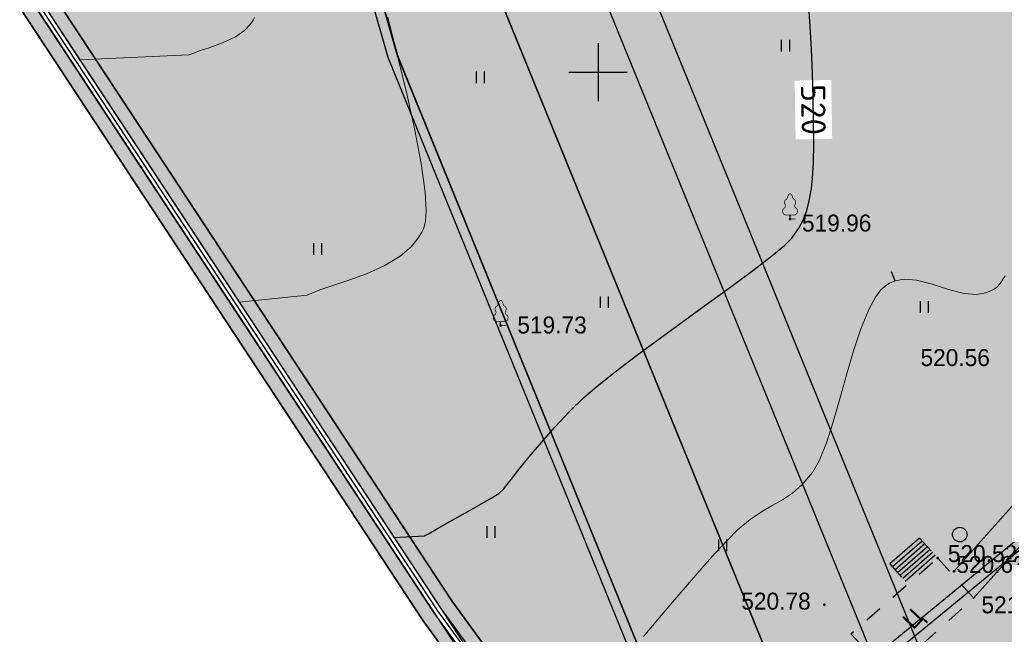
# Model space of a CAD drawing. Header units: millimetres. Extents: x 767170 to 66149698, y -983507 to 2493658.
# Tile 384 of 656: x 4587266 to 4638026, y -688717 to -657032. Entities that reach past the tile are written whole.
import ezdxf

# ---------------------------------------------------------------- set-up
doc = ezdxf.new("R2010")
doc.units = ezdxf.units.MM
doc.linetypes.add('Д_ТРОТ_ТРУБА', pattern=[3, 1.5, -1.5])
doc.linetypes.add('ДОРОГИ_СТРОЯЩ', pattern=[9, 8, -1])
for name, color, linetype in [('(001) Сетка', 92, 'Continuous'), ('(004) Точки рельефа', 7, 'Continuous'), ('(004a) Точки рельефа (отк.)', 7, 'Continuous'), ('(022) Возд. Линии', 7, 'Continuous'), ('(025) Дорога', 7, 'Continuous'), ('(031) Горизонтали', 42, 'Continuous'), ('(035) Откосы', 7, 'Continuous'), ('(036) Растительность', 7, 'Continuous'), ('(038) Деревья', 7, 'Continuous'), ('(040) Ограда', 7, 'Continuous'), ('bardyur', 7, 'Continuous'), ('C-TOPO-MAJR', 9, 'Continuous'), ('GLUXOY OG', 7, 'Continuous'), ('latok', 6, 'Continuous')]:
    doc.layers.add(name, color=color, linetype=linetype)
doc.layers.add('(032) Горизонтали утолщенные', color=32, linetype='Continuous', lineweight=30)
doc.layers.add('(042) Бергштрих', color=32, linetype='Continuous', lineweight=30)
doc.styles.add('BM-431', font='txt')
doc.styles.add('D-431', font='txt')
doc.styles.get("Standard").update_dxf_attribs({"font": 'isocpeui.ttf'})
doc.styles.add('СПДС', font='isocpeur.ttf')
doc.linetypes.add('BORD2', pattern='A,0.5,[130,ltypeshp.shx,S=0.25,R=135,X=0,Y=0],0.1,[130,ltypeshp.shx,S=0.25,R=135,X=0,Y=0],0.5', length=1.1)
doc.linetypes.add('ОГРАДА_БЕТ', pattern='A,4,["|",Standard,S=0.8,R=0,X=0,Y=-0.8],4', length=8)
doc.linetypes.add('ОГРАДА_ГЛИН', pattern='A,4,["|",Standard,S=0.8,R=0,X=0,Y=-0.8],0.5,["|",Standard,S=0.8,R=0,X=0,Y=-0.8],3.5', length=8)
doc.linetypes.add('ОТКОСЫ_НЕУКР1', pattern='A,0.5,["|",Standard,S=-1.199999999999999,R=0,X=0,Y=1.199999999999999],1,["|",Standard,S=-0.5,R=0,X=0,Y=0.5],0.5', length=2)

# ---------------------------------------------------------------- blocks, each defined once
blk = doc.blocks.new('d')
at = {"layer": '(038) Деревья'}
blk.add_ellipse((0, 0), major_axis=(0.2651650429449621, 0.2651650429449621), ratio=0.9999999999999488, start_param=5.497787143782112, end_param=11.7809724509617, dxfattribs=at)
blk = doc.blocks.new('I04010')
for p, q in [((-0.4122729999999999, 0.0071460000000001), (-0.4122729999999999, 1.207145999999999)), ((0.3877269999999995, 1.207145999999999), (0.3877269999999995, 0.0071460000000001))]:
    blk.add_line(p, q)
blk = doc.blocks.new('Setka')
at = {"layer": '(001) Сетка'}
for p, q in [((0, 1.5), (0, -1.5)), ((-1.5, 0), (1.5, 0))]:
    blk.add_line(p, q, dxfattribs=at)
blk = doc.blocks.new('karagach-flat-64')
at = {"layer": '(038) Деревья', "const_width": 0.03750000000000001}
for points in [[(-0.207997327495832, 1.009319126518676, 0.4308529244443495), (-0.2554195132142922, 0.7527973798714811, 0.5482763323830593)], [(-0.207997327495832, 1.009319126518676, 0.1815668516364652), (-0.1171049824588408, 1.159285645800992, 0.3030035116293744)], [(0, 1.3125, 0.2460341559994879), (-0.1171049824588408, 1.159285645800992, 0.4890786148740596)], [(0, 1.3125, -0.2460341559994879), (0.1171049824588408, 1.159285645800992, -0.4890786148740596)], [(0.207997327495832, 1.009319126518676, -0.1815668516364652), (0.1171049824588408, 1.159285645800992, -0.3030035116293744)], [(0.207997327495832, 1.009319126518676, -0.4308529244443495), (0.2554195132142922, 0.7527973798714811, -0.5482763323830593)], [(-0.314697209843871, 0.5594194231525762, 0.6269492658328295), (-0.218374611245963, 0.2061839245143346, 0.7024651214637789)], [(-0.314697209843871, 0.5594194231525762, 0.3836029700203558), (-0.2554195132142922, 0.7527973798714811, 0.3529123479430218)], [(0.314697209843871, 0.5594194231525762, -0.6269492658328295), (0.218374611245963, 0.2061839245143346, -0.7024651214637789)], [(0.314697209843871, 0.5594194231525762, -0.3836029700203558), (0.2554195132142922, 0.7527973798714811, -0.3529123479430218)]]:
    blk.add_lwpolyline(points, format="xyb", dxfattribs=at)
for points in [[(0, 0.2061839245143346), (-0.218374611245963, 0.2061839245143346)], [(0, 0), (0, 0.2061839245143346)], [(0, 0.2061839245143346), (0.218374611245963, 0.2061839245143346)], [(0, 0), (0.28125, 0)]]:
    blk.add_lwpolyline(points, dxfattribs=at)
at = {"layer": '(038) Деревья'}
blk.add_lwpolyline([(0, 0), (0, 0.2061839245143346)], dxfattribs=at)
blk = doc.blocks.new('karagach-flat-65')
at = {"layer": '(038) Деревья', "const_width": 0.03750000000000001}
for points in [[(-0.207997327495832, 1.009319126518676, 0.4308529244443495), (-0.2554195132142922, 0.7527973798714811, 0.5482763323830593)], [(-0.207997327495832, 1.009319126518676, 0.1815668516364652), (-0.1171049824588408, 1.159285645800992, 0.3030035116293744)], [(0, 1.3125, 0.2460341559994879), (-0.1171049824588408, 1.159285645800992, 0.4890786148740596)], [(0, 1.3125, -0.2460341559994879), (0.1171049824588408, 1.159285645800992, -0.4890786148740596)], [(0.207997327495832, 1.009319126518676, -0.1815668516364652), (0.1171049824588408, 1.159285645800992, -0.3030035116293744)], [(0.207997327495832, 1.009319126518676, -0.4308529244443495), (0.2554195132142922, 0.7527973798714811, -0.5482763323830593)], [(-0.314697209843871, 0.5594194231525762, 0.6269492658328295), (-0.218374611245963, 0.2061839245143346, 0.7024651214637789)], [(-0.314697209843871, 0.5594194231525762, 0.3836029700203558), (-0.2554195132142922, 0.7527973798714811, 0.3529123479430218)], [(0.314697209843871, 0.5594194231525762, -0.6269492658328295), (0.218374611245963, 0.2061839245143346, -0.7024651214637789)], [(0.314697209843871, 0.5594194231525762, -0.3836029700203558), (0.2554195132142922, 0.7527973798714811, -0.3529123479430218)]]:
    blk.add_lwpolyline(points, format="xyb", dxfattribs=at)
for points in [[(0, 0.2061839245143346), (-0.218374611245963, 0.2061839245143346)], [(0, 0), (0, 0.2061839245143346)], [(0, 0.2061839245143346), (0.218374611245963, 0.2061839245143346)], [(0, 0), (0.28125, 0)]]:
    blk.add_lwpolyline(points, dxfattribs=at)
at = {"layer": '(038) Деревья'}
blk.add_lwpolyline([(0, 0), (0, 0.2061839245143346)], dxfattribs=at)
blk = doc.blocks.new('A$C05d28b1e')
at = {"layer": '(004) Точки рельефа', "color": 7, "linetype": 'ByBlock', "lineweight": -2}
for p in [(-105767, -69747), (-120687, -75247), (-98152, -87219), (-104004, -89623)]:
    blk.add_point(p, dxfattribs=at)
at = {"layer": '(004) Точки рельефа', "color": 7}
blk.add_point((-96304.00000000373, -89290), dxfattribs=at)
at = {"layer": '(004a) Точки рельефа (отк.)', "color": 7, "linetype": 'ByBlock', "lineweight": -2}
blk.add_point((-97320, -87907), dxfattribs=at)
at = {"layer": '(025) Дорога', "ltscale": 600}
for points in [[(-99094.1077759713, -86194.56106370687), (-100617.6994357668, -87522.00905743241)], [(-98958.69822142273, -86341.8458070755), (-100486.3180298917, -87672.80337494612)], [(-98823.2886668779, -86489.13055045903), (-100354.9366240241, -87823.59769245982)], [(-98687.87911233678, -86636.41529384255), (-100223.5552181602, -87974.39200997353)], [(-98552.4695577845, -86783.70003721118), (-100092.1738122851, -88125.18632747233)], [(-98417.06000323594, -86930.9847805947), (-99960.79240640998, -88275.98064497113)], [(-98281.6504486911, -87078.26952397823), (-99829.41100054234, -88426.77496248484)]]:
    blk.add_lwpolyline(points, dxfattribs=at)
at = {"layer": '(025) Дорога', "linetype": 'Д_ТРОТ_ТРУБА', "ltscale": 600, "flags": 128}
for points in [[(-99094.1077759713, -86194.56106372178), (-98142.45665472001, -87229.67037816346)], [(-98152.00000000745, -87219), (-98152.00000000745, -87219), (-96301.63564196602, -89287.88537155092), (-100697.0000000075, -93219), (-102628.2445839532, -91118.98321019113), (-98152.00000000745, -87219)], [(-100617.6994357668, -87522.00905743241), (-99703.76106149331, -88570.99093182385)]]:
    blk.add_lwpolyline(points, dxfattribs=at)
at = {"layer": '(031) Горизонтали', "color": 42, "linetype": 'Continuous', "lineweight": 0, "ltscale": 600}
for points in [[(-142390.5548132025, -61532.86199913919), (-136746.6637662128, -61284.59899288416), (-136560.5431190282, -61201.37213210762), (-136230.5789972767, -61079.75909236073), (-135722.3387090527, -60911.70620314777), (-135034.0904805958, -60666.59794977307), (-134360.6420910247, -60349.42517116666), (-133885.5534419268, -60019.94774542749), (-133592.884914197, -59716.73210212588), (-133437.547931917, -59483.61102886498), (-133373.7054151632, -59356.90541514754)], [(-113326.9997367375, -91272.04162433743), (-112585.3342145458, -90394.78984317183), (-111820.0841048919, -89491.47618359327), (-111055.0136140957, -88596.07314227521), (-110313.8869484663, -87742.55321595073), (-109620.4683143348, -86964.88890130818), (-108998.5219180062, -86297.05269509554), (-108471.811965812, -85773.01709401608), (-107829.119592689, -85233.59368939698), (-107238.5085064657, -84834.27464862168), (-106686.8763510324, -84514.29616139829), (-106161.1207702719, -84212.89441749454), (-105648.1394080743, -83869.30560664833), (-105134.8299083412, -83422.76591862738), (-104608.089914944, -82812.51154313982), (-104241.652078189, -82167.56956261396), (-103890.5737934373, -81274.25194093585), (-103547.7802452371, -80198.85188060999), (-103206.1966181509, -79007.66258403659), (-102858.7480967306, -77766.97725369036), (-102498.3598655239, -76543.08909198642), (-102117.957109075, -75402.29130136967), (-101710.4650119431, -74410.87708428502), (-101360.2127329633, -73769.85091558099), (-101080.9955350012, -73400.08384132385), (-100886.1312876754, -73214.38600100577), (-100785.9135338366, -73141.37218044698), (-100640.2372018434, -73055.30304819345), (-100342.4278232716, -72930.70132982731), (-99881.52422045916, -72847.95619310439), (-99245.9652555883, -72890.9415782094), (-98429.44658530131, -73102.96442396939), (-97603.58991085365, -73376.65798355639), (-96784.66399470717, -73589.65621884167), (-96145.44601614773, -73634.12419594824), (-95680.7871097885, -73552.90066686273), (-95379.99274635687, -73429.50843147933), (-95232.67948717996, -73344.10256409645), (-95131.96848720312, -73270.23293194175), (-94939.863788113, -73075.06682264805), (-94672.29208621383, -72672.93507447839)]]:
    blk.add_lwpolyline(points, dxfattribs=at)
at = {"layer": '(035) Откосы', "linetype": 'ОТКОСЫ_НЕУКР1', "ltscale": 600}
for points in [[(-50985.5074625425, -41801.82587471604), (-59239.78057590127, -47211.08397302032), (-69358.78057590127, -56302.08397302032), (-77750.78057590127, -66219.08397302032), (-85575.12207708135, -75948.2006714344), (-91244.7372597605, -81100.04336887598), (-97320, -87907)], [(-96304.00000000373, -89290), (-90266.00000001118, -82549), (-83981.00000000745, -77658), (-77327.00000000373, -68971), (-66727.00000000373, -56448), (-57800.00000000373, -48932), (-50342.33766986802, -42473.98073183)]]:
    blk.add_lwpolyline(points, dxfattribs=at)
at = {"layer": '(042) Бергштрих', "color": 32, "linetype": 'Continuous', "lineweight": 30, "ltscale": 600}
blk.add_line((-100342.4278232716, -72930.70132982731), (-100535.4142684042, -72469.44626806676), dxfattribs=at)
at = {"layer": '(001) Сетка', "xscale": 1000, "yscale": 1000, "zscale": 1000}
blk.add_blockref('Setka', (-115665, -62169), dxfattribs=at)
at = {"layer": '(022) Возд. Линии', "xscale": 1000, "yscale": 1000, "zscale": 1000}
for name, p in [('karagach-flat-64', (-105767.0000000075, -69747)), ('karagach-flat-65', (-120687, -75247))]:
    blk.add_blockref(name, p, dxfattribs=at)
at = {"layer": '(036) Растительность', "linetype": 'Continuous', "xscale": 500, "yscale": 500, "zscale": 500}
for p in [(-105997.6449838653, -61102.79100994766), (-121725.6718934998, -62735.09435585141), (-130108.2382357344, -71585.89151829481), (-115331.8509939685, -74331.99793317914), (-98837.27918921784, -74589.44506706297), (-121173.6785081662, -86174.58143635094), (-109232.2972387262, -86861.10858808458)]:
    blk.add_blockref('I04010', p, dxfattribs=at)
at = {"layer": '(038) Деревья', "linetype": 'Continuous', "xscale": 1000, "yscale": 1000, "zscale": 1000}
blk.add_blockref('d', (-97017.74251431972, -86011.06846313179), dxfattribs=at)
at = {"layer": '(004) Точки рельефа', "linetype": 'ByBlock', "char_height": 875, "attachment_point": 4, "style": 'D-431'}
for s, insert in [('519.96', (-105155.367853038, -69956.01724611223)), ('519.73', (-119827.6772258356, -75211.36833783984)), ('520.56', (-99043.7580582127, -76892.62593515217)), ('520.52', (-97636.52051329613, -86996.66117574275)), ('520.78', (-108282.4104018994, -89448.22242321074)), ('521.73', (-95902.21526970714, -89637.59510429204))]:
    blk.add_mtext(s, dxfattribs=dict(at, insert=insert))
at = {"layer": '(004a) Точки рельефа (отк.)', "linetype": 'ByBlock', "insert": (-97195, -87556.9999999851), "char_height": 875, "attachment_point": 4, "style": 'D-431'}
blk.add_mtext('520.63', dxfattribs=at)
at = {"layer": '(025) Дорога', "linetype": 'ДОРОГИ_СТРОЯЩ', "style": 'BM-431'}
blk.add_text('Ц', height=875, rotation=46.75992156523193, dxfattribs=at).set_placement((-99416.23632138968, -90956.03453743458))
at = {"layer": 'C-TOPO-MAJR', "color": 32, "linetype": 'Continuous', "lineweight": 30, "insert": (-104562.7918464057, -64106.76674833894), "char_height": 1250, "width": 2398.75, "attachment_point": 5, "rotation": 270.98162058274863, "style": 'СПДС', "bg_fill": 3, "box_fill_scale": 1.254, "bg_fill_color": 256, "bg_fill_true_color": 13158600, "bg_fill_transparency": 0}
blk.add_mtext('520', dxfattribs=at)
at = {"layer": '(031) Горизонтали', "color": 42, "linetype": 'Continuous', "lineweight": 0, "ltscale": 600}
blk.add_lwpolyline([(-134175.1068755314, -74020.764508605), (-130653.1664778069, -73671.22588962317), (-130417.3288335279, -73560.12122035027), (-130009.3244100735, -73398.4223819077), (-129383.7617201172, -73183.21279670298), (-128512.9622157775, -72895.82640115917), (-127598.1838346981, -72563.39516758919), (-126698.0755683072, -72159.53107193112), (-125871.2864080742, -71657.84609012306), (-125302.0569585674, -71168.33431448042), (-124948.6253617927, -70740.90522904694), (-124755.0376478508, -70424.07391698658), (-124672.2613718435, -70255.46137182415), (-124628.5973697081, -70140.1674233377), (-124566.0684905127, -69855.17477807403), (-124530.6043098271, -69300.9229248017), (-124581.9275045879, -68351.19355970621), (-124782.5478293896, -66880.85754238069), (-125106.2632756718, -65167.81995369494), (-125522.5015553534, -63289.15567077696), (-126000.6903803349, -61321.93957078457), (-126510.2574625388, -59343.24653084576)], dxfattribs=at)
at = {"layer": '(032) Горизонтали утолщенные', "color": 32, "linetype": 'Continuous', "lineweight": 30, "ltscale": 600}
blk.add_lwpolyline([(-126187.9559047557, -86161.6439114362), (-124604.9924244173, -86080.61911264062), (-124404.0985673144, -85966.11735451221), (-124037.1254177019, -85757.1022567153), (-123457.9440896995, -85427.35170674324), (-122659.4326536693, -84972.72428797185), (-121868.7435523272, -84522.31116807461), (-121182.9897348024, -84131.15056164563), (-120775.1999869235, -83897.86956644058), (-120775.1999869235, -83897.86956644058), (-120775.1999869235, -83897.86956644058), (-120775.1999869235, -83897.86956644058), (-120775.1999869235, -83897.86956644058), (-120516.0420560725, -83643.77881619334), (-120516.0420560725, -83643.77881619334), (-120516.0420560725, -83643.77881619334), (-120420.2949101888, -83515.7800322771), (-120153.5299042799, -83169.95248743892), (-119741.316673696, -82649.62159283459), (-119209.2248537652, -81998.11275979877), (-118582.8240798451, -81258.75139954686), (-117887.6839872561, -80474.8629232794), (-117149.3742113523, -79689.77274228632), (-116393.4643874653, -78946.80626779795), (-115705.4748730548, -78351.65050332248), (-114781.207576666, -77619.04546752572), (-113680.3526171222, -76784.7293086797), (-112462.6001132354, -75884.44017502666), (-111187.6401838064, -74953.91621486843), (-109915.1629476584, -74028.89557641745), (-108704.8585235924, -73145.11640800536), (-107616.4170304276, -72338.31685784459), (-106709.5285869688, -71644.23507425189), (-106043.8833120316, -71098.60920546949), (-105679.1713244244, -70737.17739975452), (-105320.6495829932, -70221.07210694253), (-105076.0492726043, -69765.6325762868), (-104909.1167554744, -69311.18774585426), (-104783.5983938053, -68798.0665537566), (-104663.2405498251, -68166.59793813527), (-104603.0186663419, -67628.2002723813), (-104565.5507512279, -66838.2434322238), (-104549.1965223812, -65850.36051785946), (-104552.3156977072, -64718.18462951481), (-104573.2679951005, -63495.34886737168), (-104610.4131324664, -62235.48633161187), (-104662.110827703, -60992.23012244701), (-104726.7207987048, -59819.21334002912), (-104802.6027633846, -58770.06908462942)], dxfattribs=at)
at = {"layer": '(040) Ограда', "ltscale": 600, "flags": 128}
blk.add_lwpolyline([(-65264.40736584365, 129736.0944886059), (-69527.56274084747, 127117.9602796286), (-60665.4079442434, 110685.5274772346), (-137358.727671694, 64079.83214361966), (-200340.084258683, 25825.59958398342), (-120612.5554367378, -95364.3361081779), (-115994.5822715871, -101904.9477696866)], dxfattribs=at)
at = {"layer": '(040) Ограда', "linetype": 'ОГРАДА_БЕТ', "ltscale": 600, "flags": 128}
blk.add_lwpolyline([(-64714.22453771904, 129604.5693745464), (-68996.00000000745, 126975), (-60133, 110541), (-137151.0000000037, 63738), (-199777.9999999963, 25699), (-120282.0000000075, -95139.0000000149), (-115667.8203322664, -101674.2387862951)], dxfattribs=at)

msp = doc.modelspace()

# ---------------------------------------------------------------- hatches: boundary and pattern name
at = {"true_color": 0xb1ab95}
h = msp.add_hatch(color=253, dxfattribs=at)
h.dxf.hatch_style = 1
edge = h.paths.add_edge_path(flags=17)
edge.add_line((4648328.855746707, -738071.1961680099), (4647915.343157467, -737503.0177003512))
edge.add_line((4647915.343157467, -737503.0177003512), (4646931.781343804, -738360.7934891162))
edge.add_line((4646931.781343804, -738360.7934891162), (4609545.139966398, -686990.4479144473))
edge.add_line((4609545.139966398, -686990.4479144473), (4554229.901150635, -602908.4459518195))
edge.add_arc((4559661.286187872, -598492.5591125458), 6999.999999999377, 211.2865698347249, 219.1121955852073, ccw=False)
edge.add_line((4553679.222112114, -602127.790796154), (4553229.880127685, -601388.3626725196))
edge.add_line((4553229.880127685, -601388.3626725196), (4533953.635743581, -572087.4818874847))
edge.add_line((4533953.635743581, -572087.4818874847), (4602632.279335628, -530361.4374201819))
edge.add_line((4602632.279335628, -530361.4374201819), (4604789.506222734, -533892.3859149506))
edge.add_line((4604789.506222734, -533892.3859149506), (4616540.260172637, -527093.0857198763))
edge.add_line((4616540.260172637, -527093.0857198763), (4614274.150422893, -523338.3539875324))
edge.add_line((4614274.150422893, -523338.3539875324), (4613999.594629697, -524427.8156292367))
edge.add_line((4613999.594629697, -524427.8156292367), (4615281.052731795, -526536.5572784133))
edge.add_line((4615281.052731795, -526536.5572784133), (4605026.085752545, -532768.3830345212))
edge.add_line((4605026.085752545, -532768.3830345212), (4603727.788720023, -530631.9315805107))
edge.add_line((4603727.788720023, -530631.9315805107), (4613982.755699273, -524400.1058244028))
edge.add_line((4613982.755699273, -524400.1058244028), (4614272.474514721, -523289.3801364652))
edge.add_line((4614272.474514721, -523289.3801364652), (4661746.18187082, -494446.4979745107))
edge.add_line((4661746.18187082, -494446.4979745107), (4666840.859182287, -503524.8294597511))
edge.add_line((4666840.859182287, -503524.8294597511), (4664029.806232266, -505186.5951910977))
edge.add_line((4664029.806232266, -505186.5951910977), (4667083.120363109, -510351.5998201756))
edge.add_line((4667083.120363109, -510351.5998201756), (4669777.965073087, -508758.5310769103))
edge.add_line((4669777.965073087, -508758.5310769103), (4723113.120156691, -603797.7628209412))
edge.add_line((4723113.120156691, -603797.7628209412), (4692488.820909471, -624059.1584787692))
edge.add_line((4692488.820909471, -624059.1584787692), (4692257.353599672, -629108.34697653))
edge.add_line((4692257.353599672, -629108.34697653), (4693613.737975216, -630946.3346518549))
edge.add_line((4693613.737975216, -630946.3346518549), (4672742.682076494, -649693.5531833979))
edge.add_line((4672742.682076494, -649693.5531833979), (4703709.994747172, -689621.1933798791))
edge.add_line((4703709.994747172, -689621.1933798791), (4657133.666540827, -729612.6465786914))
edge.add_line((4657133.666540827, -729612.6465786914), (4654266.41766559, -726274.3403928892))
edge.add_line((4654266.41766559, -726274.3403928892), (4649895.98131521, -730028.0789694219))
edge.add_line((4649895.98131521, -730028.0789694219), (4652913.131984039, -734173.7327859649))
edge.add_line((4652913.131984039, -734173.7327859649), (4654023.676054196, -733205.2142825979))
edge.add_line((4654023.676054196, -733205.2142825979), (4651482.865144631, -730246.9762134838))
edge.add_line((4651482.865144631, -730246.9762134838), (4654137.965417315, -727966.5283315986))
edge.add_line((4654137.965417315, -727966.5283315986), (4656679.313868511, -730925.3922544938))
edge.add_line((4656679.313868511, -730925.3922544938), (4704671.280522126, -689718.4409498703))
edge.add_line((4704671.280522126, -689718.4409498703), (4673694.92457155, -649779.140819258))
edge.add_line((4673694.92457155, -649779.140819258), (4694554.490352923, -631042.2431714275))
edge.add_line((4694554.490352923, -631042.2431714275), (4692967.986943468, -628892.4294711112))
edge.add_line((4692967.986943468, -628892.4294711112), (4693171.793237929, -624446.6336537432))
edge.add_line((4693171.793237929, -624446.6336537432), (4724041.970081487, -604022.5624936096))
edge.add_line((4724041.970081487, -604022.5624936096), (4662002.000876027, -493472.007208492))
edge.add_line((4662002.000876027, -493472.007208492), (4532970.036415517, -571866.0057673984))
edge.add_line((4532970.036415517, -571866.0057673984), (4608969.431378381, -687388.9866535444))
edge.add_line((4608969.431378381, -687388.9866535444), (4646815.683725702, -739390.8512276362))
edge.add_line((4646815.683725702, -739390.8512276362), (4648328.855746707, -738071.1961680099))
h.paths.add_polyline_path([(4608640.455042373, -687616.723075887), (4532407.979656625, -571739.447984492), (4662148.183164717, -492915.1553421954), (4724572.741467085, -604151.0194494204), (4693562.063139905, -624668.0480394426), (4693374.063139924, -628769.0480394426), (4695092.063140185, -631097.0480397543), (4674239.063140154, -649828.0480397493), (4705218.778735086, -689771.6799208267), (4656939.910666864, -731228.802227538), (4657460.903759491, -731835.388728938), (4654805.803486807, -734115.8366108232), (4654284.306111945, -733508.6629791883), (4653149.424892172, -734498.4061960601), (4654323.645578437, -736111.8199774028), (4659153.0916982, -731963.8409772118), (4658306.406786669, -730978.0550895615), (4706180.045844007, -689868.9034238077), (4675191.30563521, -649913.6356756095), (4696032.815517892, -631192.9565593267), (4694084.69648372, -628553.1305340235), (4694245.035468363, -625055.5232144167), (4725501.59139188, -604375.8191220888), (4662404.002169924, -491940.6645761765), (4531424.380328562, -571517.9718644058), (4608064.746454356, -688015.2618149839), (4646633.244611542, -741009.5133881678), (4648978.661244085, -738964.0480457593), (4648565.148654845, -738395.8695781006), (4646749.342229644, -739979.4556496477)])
at = {"true_color": 0x939598}
h = msp.add_hatch(color=252, dxfattribs=at)
h.dxf.hatch_style = 1
edge = h.paths.add_edge_path(flags=16)
edge.add_line((4573708.599856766, -594051.7441392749), (4561051.611738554, -601743.2505564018))
edge.add_arc((4559493.655302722, -599179.5088096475), 3000.000000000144, 211.286569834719, 301.28656983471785, ccw=False)
edge.add_line((4556929.913555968, -600737.4652454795), (4542991.899970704, -577801.3506831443))
edge.add_arc((4545555.641717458, -576243.3942473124), 2999.999999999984, 121.28656983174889, 211.2865698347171, ccw=False)
edge.add_line((4543997.685281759, -573679.6525004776), (4557535.034224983, -565453.160914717))
edge.add_arc((4559092.990660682, -568016.9026615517), 2999.999999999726, 29.088455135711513, 121.2865698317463, ccw=False)
edge.add_line((4561714.601260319, -566558.4247344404), (4569388.957600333, -580353.0619739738))
edge.add_line((4569388.957600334, -580353.0619739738), (4570361.992197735, -582102.089344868))
edge.add_line((4570361.992197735, -582102.089344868), (4572308.061392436, -585600.1440864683))
edge.add_line((4572308.061392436, -585600.1440864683), (4573281.095989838, -587349.1714573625))
edge.add_line((4573281.095989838, -587349.1714573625), (4574772.254020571, -590029.5244654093))
edge.add_arc((4572150.643420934, -591488.0023925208), 3000.000000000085, -58.71343016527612, 29.088455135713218, ccw=False)
edge = h.paths.add_edge_path(flags=16)
edge.add_line((4633053.354332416, -604862.941864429), (4641159.397596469, -619934.0224134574))
edge.add_arc((4638517.314711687, -621355.0776657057), 2999.999999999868, -61.726229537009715, 28.273770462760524, ccw=False)
edge.add_line((4639938.369963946, -623997.1605504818), (4612215.098402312, -638908.237295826))
edge.add_arc((4610794.043150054, -636266.1544110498), 2999.999999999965, 209.0884551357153, 298.27377046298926, ccw=False)
edge.add_line((4608172.432550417, -637724.6323381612), (4600663.245445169, -624226.8864046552))
edge.add_arc((4603284.856044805, -622768.4084775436), 2999.999999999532, 121.28656990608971, 209.0884551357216, ccw=False)
edge.add_line((4601726.899605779, -620204.6667327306), (4628853.315008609, -603720.2553718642))
edge.add_arc((4630411.271447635, -606283.9971166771), 2999.999999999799, 28.273770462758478, 121.2865699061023, ccw=False)
edge = h.paths.add_edge_path(flags=16)
edge.add_line((4669460.312800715, -604792.7274132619), (4664069.302379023, -595313.390776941))
edge.add_line((4664069.302379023, -595313.390776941), (4660127.255081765, -588381.8528194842))
edge.add_arc((4662735.030937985, -586898.7799676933), 3000.000000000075, 120.09939656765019, 209.6273998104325, ccw=False)
edge.add_line((4661230.526061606, -584303.3098605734), (4684657.294780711, -570723.6166562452))
edge.add_arc((4686161.799657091, -573319.0867633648), 2999.999999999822, 29.878037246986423, 120.0993965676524, ccw=False)
edge.add_line((4688763.062957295, -571824.6205566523), (4691629.684273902, -576814.2528367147))
edge.add_line((4691629.684273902, -576814.2528367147), (4694200.52510878, -581289.0505165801))
edge.add_line((4694200.52510878, -581289.0505165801), (4696126.615485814, -584641.5975251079))
edge.add_arc((4693525.35218561, -586136.0637318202), 2999.999999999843, -59.03634284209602, 29.878037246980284, ccw=False)
edge.add_line((4695068.834990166, -588708.5451859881), (4683515.030454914, -595640.8006541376))
edge.add_arc((4685058.513259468, -598213.282108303), 2999.99999999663, 120.9636571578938, 150.6005223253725)
edge.add_line((4682444.858400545, -596740.5946742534), (4679319.035210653, -602288.15539861))
edge.add_arc((4676705.380351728, -600815.4679645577), 3000.000000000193, 298.2737704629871, 330.60052232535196, ccw=False)
edge.add_line((4678126.435603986, -603457.5508493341), (4673489.143909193, -605951.7374462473))
edge.add_arc((4672068.088656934, -603309.6545614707), 3000.000000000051, 209.6273998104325, 298.2737704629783, ccw=False)
edge = h.paths.add_edge_path(flags=16)
edge.add_line((4654948.510937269, -512967.1149082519), (4659958.55160792, -521687.5763499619))
edge.add_line((4659958.55160792, -521687.5763499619), (4663442.828304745, -527752.2976934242))
edge.add_line((4663442.828304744, -527752.2976934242), (4667900.186898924, -535510.7624061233))
edge.add_arc((4665298.923598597, -537005.2286126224), 2999.999999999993, -59.41036551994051, 29.87803724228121, ccw=False)
edge.add_line((4666825.580664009, -539587.7309271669), (4658211.964145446, -544679.7064281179))
edge.add_line((4658211.964145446, -544679.7064281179), (4654139.227967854, -547087.3214866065))
edge.add_line((4654139.227967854, -547087.3214866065), (4643778.56286216, -553212.0720809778))
edge.add_line((4643778.56286216, -553212.0720809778), (4645855.991798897, -556630.6473078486))
edge.add_line((4645855.991798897, -556630.6473078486), (4654998.802432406, -551225.83648822))
edge.add_arc((4656525.460697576, -553808.3380935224), 3000.000000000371, 30.60362588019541, 120.58966109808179, ccw=False)
edge.add_line((4659107.590131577, -552281.0504369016), (4661575.016078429, -556453.7999565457))
edge.add_line((4661575.01607843, -556453.7999565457), (4664993.085523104, -554376.6783778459))
edge.add_line((4664993.085523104, -554376.6783778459), (4662551.299431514, -550246.1382742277))
edge.add_arc((4665133.801746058, -548719.4812088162), 2999.999999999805, 120.58963448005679, 210.5896344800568, ccw=False)
edge.add_line((4663607.144680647, -546136.9788942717), (4668754.20478019, -543094.2727472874))
edge.add_arc((4670280.861845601, -545676.7750618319), 2999.999999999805, 29.878037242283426, 120.58963448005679, ccw=False)
edge.add_line((4672882.125145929, -544182.3088553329), (4679098.756118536, -555002.9576799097))
edge.add_line((4679098.756118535, -555002.9576799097), (4673414.22267807, -558268.810515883))
edge.add_line((4673414.22267807, -558268.810515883), (4675492.125788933, -561688.1660341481))
edge.add_line((4675492.125788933, -561688.1660341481), (4681091.3777272, -558471.3087470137))
edge.add_line((4681091.3777272, -558471.3087470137), (4683781.471758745, -563153.678176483))
edge.add_arc((4681180.208458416, -564648.1443829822), 3000.000000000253, -59.90060343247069, 29.878037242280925, ccw=False)
edge.add_line((4682684.713334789, -567243.6144901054), (4654161.64441582, -583777.4578813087))
edge.add_line((4654161.64441582, -583777.4578813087), (4657816.03176946, -589791.0441251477))
edge.add_line((4657816.031769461, -589791.0441251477), (4656690.94620172, -590430.8935422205))
edge.add_line((4656690.946201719, -590430.8935422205), (4665866.463175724, -606564.7548048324))
edge.add_arc((4663258.687319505, -608047.8276566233), 3000.000000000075, -61.72622953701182, 29.627399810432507, ccw=False)
edge.add_line((4664679.742571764, -610689.9105413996), (4648745.3129132, -619260.3097096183))
edge.add_arc((4647324.257660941, -616618.2268248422), 2999.999999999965, 208.2737704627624, 298.27377046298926, ccw=False)
edge.add_line((4644682.174776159, -618039.2820770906), (4636159.356292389, -602193.3163340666))
edge.add_arc((4638801.43917717, -600772.2610818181), 2999.999999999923, 120.0993965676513, 208.2737704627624, ccw=False)
edge.add_line((4637296.934300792, -598176.7909746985), (4639797.859089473, -596727.0907721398))
edge.add_line((4639797.859089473, -596727.0907721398), (4637872.492395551, -593558.7461100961))
edge.add_line((4637872.49239555, -593558.7461100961), (4613410.688726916, -608423.9034968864))
edge.add_line((4613410.688726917, -608423.9034968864), (4599977.63949682, -616587.0133678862))
edge.add_arc((4598419.683057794, -614023.271623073), 2999.999999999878, 209.0884782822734, 301.28656990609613, ccw=False)
edge.add_line((4595798.073047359, -615481.7506092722), (4584604.801919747, -595361.8724216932))
edge.add_arc((4587226.412519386, -593903.3944945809), 3000.000000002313, 120.58963448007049, 209.0884551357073, ccw=False)
edge.add_line((4585699.755453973, -591320.892180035), (4596322.964269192, -585040.9377715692))
edge.add_arc((4597657.965590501, -587727.528821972), 3000.000000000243, 30.58965835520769, 116.42336694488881, ccw=False)
edge.add_line((4600240.467268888, -586200.8706804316), (4603470.693196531, -591665.1403737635))
edge.add_line((4603470.69319653, -591665.1403737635), (4606966.987318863, -589638.4587557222))
edge.add_line((4606966.987318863, -589638.4587557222), (4603703.669805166, -584198.445144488))
edge.add_arc((4606266.306638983, -582638.6719372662), 2999.999999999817, 120.589634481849, 211.3271806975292, ccw=False)
edge.add_line((4604739.649573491, -580056.1696227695), (4617056.793816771, -572784.0475478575))
edge.add_line((4617056.793816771, -572784.0475478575), (4614979.364880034, -569365.472320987))
edge.add_line((4614979.364880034, -569365.472320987), (4602568.78696696, -576702.0374617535))
edge.add_line((4602568.78696696, -576702.0374617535), (4590421.90036759, -583882.7203774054))
edge.add_line((4590421.90036759, -583882.7203774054), (4583889.807354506, -587744.1945353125))
edge.add_arc((4582363.150289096, -585161.6922207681), 2999.999999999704, 209.0884551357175, 300.5896344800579, ccw=False)
edge.add_line((4579741.539689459, -586620.1701478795), (4567029.476572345, -563770.2669771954))
edge.add_arc((4569651.087171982, -562311.789050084), 3000.000000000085, 120.0548210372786, 209.0884551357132, ccw=False)
edge.add_line((4568148.601999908, -559715.1492391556), (4585050.783397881, -549935.0954868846))
edge.add_line((4585050.783397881, -549935.0954868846), (4605655.825293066, -538012.46771726))
edge.add_arc((4607158.31046514, -540609.1075281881), 3000.000000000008, 31.28656990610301, 120.05482103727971, ccw=False)
edge.add_line((4609722.052209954, -539051.1510891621), (4612993.857033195, -544435.1672247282))
edge.add_line((4612993.857033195, -544435.1672247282), (4621966.953140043, -538982.319688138))
edge.add_line((4621966.953140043, -538982.319688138), (4618879.38854058, -533901.485554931))
edge.add_arc((4621443.130285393, -532343.5291159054), 3000.000000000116, 120.0548210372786, 211.2865699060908, ccw=False)
edge.add_line((4619940.645113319, -529746.8893049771), (4647130.072114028, -514014.3603905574))
edge.add_line((4647130.072114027, -514014.3603905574), (4650844.762464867, -511864.9413038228))
edge.add_arc((4652347.247636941, -514461.5811147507), 2999.999999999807, 29.878037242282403, 120.0548210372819, ccw=False)
edge = h.paths.add_edge_path(flags=16)
edge.add_line((4652002.441158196, -702025.6924091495), (4640386.08202173, -711565.3441646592))
edge.add_arc((4638482.144716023, -709246.9346374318), 3000.000000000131, 216.0466201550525, 309.39371673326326, ccw=False)
edge.add_line((4636056.52933503, -711012.2646415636), (4632519.83630267, -706152.7443269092))
edge.add_arc((4634945.451683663, -704387.4143227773), 2999.999999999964, 129.393716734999, 216.0466201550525, ccw=False)
edge.add_line((4633041.514377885, -702069.0047956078), (4644386.691935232, -692752.0543004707))
edge.add_arc((4646290.629241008, -695070.4638276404), 2999.999999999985, 39.39371673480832, 129.3937167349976, ccw=False)
edge.add_line((4648609.038768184, -693166.5265218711), (4652416.913379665, -697803.345576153))
edge.add_arc((4650098.503852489, -699707.2828819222), 3000.000000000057, -50.60628326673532, 39.39371673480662, ccw=False)
edge = h.paths.add_edge_path()
edge.add_arc((4693525.35218561, -586136.06373182), 7000.000000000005, 300.9636571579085, 389.8780372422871)
edge.add_line((4699594.966553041, -582648.9759166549), (4690723.46441257, -567207.2664712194))
edge.add_line((4690723.46441257, -567207.2664712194), (4661792.88113793, -516850.7818696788))
edge.add_arc((4664394.144438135, -515356.315662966), 2999.999999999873, 119.87803724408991, 209.8780372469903, ccw=False)
edge.add_line((4662899.678231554, -512755.0523626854), (4667083.12036311, -510351.5998201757))
edge.add_line((4667083.12036311, -510351.5998201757), (4665047.420608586, -506907.9978175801))
edge.add_line((4665047.420608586, -506907.9978175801), (4660444.369459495, -509552.5222639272))
edge.add_arc((4658949.903252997, -506951.2589635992), 3000.000000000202, 228.6798708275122, 299.8780372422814, ccw=False)
edge.add_arc((4652347.247637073, -514461.5811149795), 7000.000000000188, 48.67987082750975, 120.0548210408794)
edge.add_line((4648841.448901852, -508402.7548897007), (4561750.141290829, -558796.1124013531))
edge.add_line((4561750.141290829, -558796.1124013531), (4541368.217889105, -571181.9733323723))
edge.add_line((4541368.217889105, -571181.9733323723), (4536625.295655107, -574064.1927401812))
edge.add_line((4536625.295655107, -574064.1927401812), (4553229.880127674, -601388.362672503))
edge.add_line((4553229.880127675, -601388.362672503), (4553679.222112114, -602127.7907961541))
edge.add_arc((4559661.286187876, -598492.5591125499), 6999.999999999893, 211.2865698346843, 301.286569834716)
edge.add_line((4563296.517871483, -604474.6231883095), (4575214.601322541, -597232.1406571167))
edge.add_arc((4576772.557758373, -599795.8824038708), 3000.000000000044, 29.08845513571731, 121.28656983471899, ccw=False)
edge.add_line((4579394.16835801, -598337.4044767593), (4581112.522806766, -601426.1425049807))
edge.add_arc((4578490.912207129, -602884.6204320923), 2999.999999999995, -60.91154486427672, 29.088455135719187, ccw=False)
edge.add_line((4579949.390134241, -605506.2310317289), (4577327.779534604, -606964.7089588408))
edge.add_line((4577327.779534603, -606964.7089588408), (4594829.514659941, -638424.0361544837))
edge.add_line((4594829.514659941, -638424.0361544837), (4596768.681272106, -637345.221588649))
edge.add_arc((4598227.159199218, -639966.8321882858), 2999.999999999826, 15.949142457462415, 119.08845513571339, ccw=False)
edge.add_line((4601111.677144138, -639142.4801849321), (4606747.372759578, -658886.9876102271))
edge.add_line((4606747.372759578, -658886.9876102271), (4627182.732736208, -709015.8008024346))
edge.add_line((4627182.732736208, -709015.8008024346), (4652438.153989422, -743717.4928937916))
edge.add_arc((4650012.53860846, -745482.8228979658), 2999.999999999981, -46.41797687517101, 36.04662015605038, ccw=False)
edge.add_line((4652080.715498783, -747655.9874914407), (4660849.128155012, -739311.1854111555))
edge.add_arc((4658780.920551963, -737138.0500470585), 2999.999999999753, 216.0466201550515, 313.5828328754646, ccw=False)
edge.add_line((4656355.30517097, -738903.3800511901), (4641951.017723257, -719111.4651663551))
edge.add_arc((4644376.63310425, -717346.1351622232), 2999.999999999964, 129.3937167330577, 216.0466201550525, ccw=False)
edge.add_line((4642472.695798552, -715027.7256349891), (4683909.141664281, -681006.4269511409))
edge.add_line((4683909.141664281, -681006.4269511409), (4685174.861241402, -682548.1954360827))
edge.add_line((4685174.861241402, -682548.1954360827), (4688272.077266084, -680012.2950698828))
edge.add_line((4688272.077266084, -680012.2950698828), (4670497.967197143, -658368.9006177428))
edge.add_line((4670497.967197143, -658368.9006177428), (4640358.643776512, -683120.0852374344))
edge.add_line((4640358.643776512, -683120.0852374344), (4642262.58108223, -685438.4947645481))
edge.add_arc((4639944.171555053, -687342.4320703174), 2999.999999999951, -50.60628326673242, 39.39371673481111, ccw=False)
edge.add_line((4641848.108860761, -689660.8415975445), (4632949.524449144, -696968.587114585))
edge.add_arc((4631045.587143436, -694650.1775873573), 3000.000000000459, 202.1786080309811, 309.3937167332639, ccw=False)
edge.add_line((4628267.552370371, -695782.6628188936), (4612318.025081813, -656657.7893214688))
edge.add_arc((4615096.059854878, -655525.3040899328), 3000.000000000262, 165.4416731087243, 202.178608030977, ccw=False)
edge.add_line((4612192.383096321, -654771.2077553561), (4615276.990371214, -642893.8095467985))
edge.add_arc((4618180.66712977, -643647.905881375), 2999.999999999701, 118.2737704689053, 165.4416731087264, ccw=False)
edge.add_line((4616759.611877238, -641005.8229967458), (4679510.665953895, -607254.9079454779))
edge.add_arc((4675247.5001963, -599328.6592915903), 8999.999999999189, 298.2737704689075, 330.6005223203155)
edge.add_line((4683088.464772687, -603746.721594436), (4685410.254615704, -599626.1206012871))
edge.add_arc((4688023.909474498, -601098.8080355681), 2999.999999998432, 120.96365715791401, 150.6005223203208, ccw=False)
edge.add_line((4686480.426669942, -598526.3265814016), (4697126.812062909, -592138.5204582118))
at = {"true_color": 0x7abf6e, "transparency": 33554687}
h = msp.add_hatch(color=83, dxfattribs=at)
h.dxf.hatch_style = 1
edge = h.paths.add_edge_path()
edge.add_line((4672742.682076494, -649693.5531833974), (4693613.737975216, -630946.3346518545))
edge.add_line((4693613.737975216, -630946.3346518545), (4692257.353599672, -629108.3469765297))
edge.add_line((4692257.353599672, -629108.3469765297), (4692488.82090947, -624059.1584787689))
edge.add_line((4692488.82090947, -624059.1584787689), (4723113.12015669, -603797.7628209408))
edge.add_line((4723113.12015669, -603797.7628209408), (4669777.965073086, -508758.5310769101))
edge.add_line((4669777.965073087, -508758.5310769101), (4667083.120363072, -510351.5998201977))
edge.add_line((4667083.120363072, -510351.5998201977), (4662899.678231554, -512755.0523626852))
edge.add_arc((4664394.144438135, -515356.315662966), 2999.999999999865, 119.87803724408, 209.8780372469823)
edge.add_line((4661792.88113793, -516850.7818696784), (4690723.46441257, -567207.2664712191))
edge.add_line((4690723.46441257, -567207.2664712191), (4699594.966553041, -582648.9759166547))
edge.add_arc((4693525.352185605, -586136.0637318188), 7000.000000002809, -55.27001746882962, 29.87803724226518, ccw=False)
edge.add_line((4697513.319864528, -591888.9859277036), (4686480.42666994, -598526.3265814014))
edge.add_arc((4688023.909474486, -601098.8080355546), 2999.999999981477, 120.9636571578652, 139.5660050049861)
edge.add_line((4685740.448590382, -599153.0931564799), (4690419.050913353, -606846.501676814))
edge.add_arc((4698537.810475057, -605125.888827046), 8299.08220224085, 65.85924340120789, 191.9656760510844, ccw=False)
edge.add_line((4701931.966538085, -597552.6154251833), (4708872.893524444, -593333.2492532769))
edge.add_line((4708872.893524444, -593333.2492532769), (4711470.136920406, -597605.7575027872))
edge.add_line((4711470.136920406, -597605.7575027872), (4704634.123721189, -601761.3469363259))
edge.add_line((4704634.123721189, -601761.3469363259), (4704066.142653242, -602106.6207173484))
edge.add_arc((4698537.810475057, -605125.8888270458), 6299.082202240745, 28.64091694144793, 117.7969687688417)
edge.add_arc((4696529.593163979, -601324.6762498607), 2000.000000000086, 0, 117.6874332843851, ccw=False)
edge.add_arc((4696529.593163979, -601324.6762498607), 2000, -180, 0, ccw=False)
edge.add_arc((4696529.593163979, -601324.6762498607), 2000, 118.0084193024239, 180, ccw=False)
edge.add_arc((4698537.810475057, -605125.8888270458), 6299.082202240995, 117.8988838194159, 214.6253334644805)
edge.add_line((4693354.388865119, -608705.0754670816), (4696316.58788282, -610327.7346314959))
edge.add_line((4696316.58788282, -610327.7346314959), (4696411.610093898, -614558.7185380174))
edge.add_line((4696411.610093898, -614558.7185380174), (4694992.631342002, -615421.0156425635))
edge.add_arc((4686112.270902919, -616126.9461997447), 8908.374682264, -114.38283690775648, 4.545081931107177, ccw=False)
edge.add_arc((4668167.925019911, -627035.6795575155), 14537.87953983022, -112.5519669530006, 11.084171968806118, ccw=False)
edge.add_arc((4654709.155961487, -639325.5711360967), 7964.657947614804, 229.5899736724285, 351.7977061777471, ccw=False)
edge.add_line((4649546.041321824, -645390.0598565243), (4646836.721593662, -647036.4823655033))
edge.add_line((4646836.721593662, -647036.4823655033), (4643125.070942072, -645003.2820609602))
edge.add_line((4643125.070942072, -645003.2820609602), (4643030.048730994, -640772.2981544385))
edge.add_line((4643030.048730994, -640772.2981544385), (4643983.782369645, -640192.7251664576))
edge.add_line((4643983.782369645, -640192.7251664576), (4637647.368957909, -629771.2561003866))
edge.add_line((4637647.368957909, -629771.2561003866), (4624493.010167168, -636846.3826083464))
edge.add_line((4624493.010167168, -636846.3826083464), (4619720.984938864, -655211.3064863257))
edge.add_line((4619720.984938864, -655211.3064863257), (4635792.024026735, -694634.2536313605))
edge.add_line((4635792.024026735, -694634.2536313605), (4641848.10886076, -689660.8415975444))
edge.add_arc((4639944.171555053, -687342.4320703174), 2999.999999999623, 309.3937167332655, 399.393716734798)
edge.add_line((4642262.58108223, -685438.4947645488), (4640358.643776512, -683120.0852374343))
edge.add_line((4640358.643776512, -683120.0852374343), (4670497.967197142, -658368.9006177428))
edge.add_line((4670497.967197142, -658368.9006177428), (4688272.077266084, -680012.2950698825))
edge.add_line((4688272.077266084, -680012.2950698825), (4690802.793464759, -683103.1848123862))
edge.add_line((4690802.793464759, -683103.1848123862), (4687707.127022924, -685644.5816939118))
edge.add_line((4687707.127022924, -685644.5816939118), (4685169.047217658, -682552.9557707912))
edge.add_line((4685169.047217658, -682552.9557707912), (4685174.861241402, -682548.1954360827))
edge.add_line((4685174.861241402, -682548.1954360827), (4683909.141664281, -681006.4269511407))
edge.add_line((4683909.141664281, -681006.4269511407), (4646016.760305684, -712117.8796133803))
edge.add_line((4646016.760305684, -712117.8796133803), (4655526.816282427, -725184.9764152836))
edge.add_line((4655526.816282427, -725184.9764152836), (4654263.048701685, -726270.4179454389))
edge.add_line((4654263.048701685, -726270.4179454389), (4657133.666540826, -729612.6465786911))
edge.add_line((4657133.666540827, -729612.6465786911), (4703709.994747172, -689621.1933798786))
edge.add_line((4703709.994747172, -689621.1933798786), (4672742.682076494, -649693.5531833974))
h = msp.add_hatch(color=83, dxfattribs=at)
h.dxf.hatch_style = 1
edge = h.paths.add_edge_path()
edge.add_arc((4598227.159199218, -639966.8321882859), 3000.000000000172, 15.94914245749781, 119.0884551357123)
edge.add_line((4596768.681272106, -637345.221588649), (4594829.514659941, -638424.0361544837))
edge.add_line((4594829.514659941, -638424.0361544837), (4577327.779534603, -606964.7089588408))
edge.add_line((4577327.779534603, -606964.7089588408), (4579949.390134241, -605506.231031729))
edge.add_arc((4578490.912207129, -602884.6204320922), 2999.999999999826, 299.0884551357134, 389.0884551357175)
edge.add_line((4581112.522806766, -601426.1425049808), (4579394.168358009, -598337.4044767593))
edge.add_arc((4576772.557758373, -599795.8824038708), 2999.999999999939, 29.08845513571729, 121.286569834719)
edge.add_line((4575214.601322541, -597232.1406571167), (4563296.517871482, -604474.6231883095))
edge.add_arc((4559661.286187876, -598492.5591125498), 7000.000000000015, 219.1121955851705, 301.28656983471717, ccw=False)
edge.add_line((4554229.901150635, -602908.4459518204), (4609545.139966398, -686990.4479144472))
edge.add_line((4609545.139966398, -686990.4479144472), (4646931.781343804, -738360.7934891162))
edge.add_line((4646931.781343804, -738360.7934891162), (4647915.343157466, -737503.0177003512))
edge.add_line((4647915.343157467, -737503.0177003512), (4627182.732736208, -709015.8008024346))
edge.add_line((4627182.732736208, -709015.8008024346), (4606747.372759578, -658886.9876102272))
edge.add_line((4606747.372759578, -658886.9876102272), (4601111.677144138, -639142.4801849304))
at = {"true_color": 0x6a644e}
h = msp.add_hatch(dxfattribs=at)
h.set_pattern_fill('AR-HBONE', color=251, scale=3)
h.set_pattern_definition([(45, (0, 0), (0, 431.0522938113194), [914.4000000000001, -304.8]), (135, (215.526, 215.526), (4.263256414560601e-14, 431.0522938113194), [914.4000000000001, -304.8])])
h.paths.add_polyline_path([(4619722.029724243, -655217.2251551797), (4624493.010167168, -636846.3826083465), (4621610.799988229, -638396.5913234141), (4617198.773431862, -655385.2682104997), (4633849.283329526, -696229.6820685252), (4635790.999136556, -694635.0952974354)])
h.paths.add_polyline_path([(4638976.103819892, -702448.2934917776), (4637371.798710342, -698512.8643516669), (4635430.082903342, -700107.4511228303), (4636863.858252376, -703624.5634572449), (4641798.738643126, -710405.2343522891), (4643656.635535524, -708879.481821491)])
h.paths.add_polyline_path([(4646014.717961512, -712119.5564753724), (4644156.670479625, -713645.1020917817), (4652284.452908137, -724812.9143568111), (4648479.128750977, -728081.2818468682), (4649895.98131521, -730028.0789694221), (4655527.861067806, -725190.8950841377)])
at = {"true_color": 0x7abf6e, "transparency": 33554687}
h = msp.add_hatch(color=83, dxfattribs=at)
h.dxf.hatch_style = 1
edge = h.paths.add_edge_path(flags=17)
edge.add_line((4612318.025081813, -656657.7893214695), (4628267.552370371, -695782.6628188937))
edge.add_arc((4631045.587143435, -694650.1775873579), 3000.00000000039, 202.1786080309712, 309.3937167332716)
edge.add_line((4632949.524449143, -696968.5871145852), (4633849.283329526, -696229.682068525))
edge.add_line((4633849.283329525, -696229.682068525), (4617198.773431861, -655385.2682104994))
edge.add_line((4617198.773431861, -655385.2682104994), (4621610.799988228, -638396.5913234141))
edge.add_line((4621610.799988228, -638396.5913234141), (4616759.611877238, -641005.8229967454))
edge.add_arc((4618180.66712977, -643647.9058813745), 2999.999999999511, 118.2737704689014, 165.4416731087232)
edge.add_line((4615276.990371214, -642893.8095467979), (4612192.383096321, -654771.2077553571))
edge.add_arc((4615096.059854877, -655525.3040899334), 2999.999999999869, 165.4416731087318, 202.1786080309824)

# ---------------------------------------------------------------- next in the draw order: block references
at = {"color": 5, "lineweight": 50}
msp.add_blockref('A$C05d28b1e', (4732748.063139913, -597565.0480394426), dxfattribs=at)

# ---------------------------------------------------------------- next in the draw order: linework, layer by layer
for points in [[(4649025.23826232, -738923.4276820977), (4646633.244611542, -741009.5133881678), (4608064.746454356, -688015.2618149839), (4531424.380328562, -571517.9718644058), (4662404.002169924, -491940.6645761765), (4725501.59139188, -604375.8191220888), (4694245.035468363, -625055.5232144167), (4694084.69648372, -628553.1305340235), (4696032.815517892, -631192.9565593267), (4675191.30563521, -649913.6356756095), (4706180.045844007, -689868.9034238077), (4658306.406786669, -730978.0550895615), (4659153.0916982, -731963.8409772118), (4654323.645578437, -736111.8199774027)], [(4531424.380328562, -571517.9718644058), (4608064.746454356, -688015.2618149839), (4646633.244611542, -741009.5133881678), (4648978.661244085, -738964.0480457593), (4648565.148654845, -738395.8695781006), (4646749.342229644, -739979.4556496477), (4608640.455042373, -687616.723075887), (4532407.979656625, -571739.447984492)], [(4601111.677144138, -639142.4801849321), (4606747.372759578, -658886.9876102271)], [(4601111.677463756, -639142.4813033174), (4606733.282704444, -658813.2589884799)], [(4628267.552370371, -695782.6628188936), (4612318.025081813, -656657.7893214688)], [(4606747.372759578, -658886.9876102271), (4627182.732736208, -709015.8008024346)]]:
    msp.add_lwpolyline(points)
msp.add_lwpolyline([(4532970.036415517, -571866.0057673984), (4608969.431378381, -687388.9866535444), (4646815.683725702, -739390.8512276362), (4648328.855746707, -738071.1961680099), (4647915.343157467, -737503.0177003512), (4646931.781343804, -738360.7934891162), (4609545.139966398, -686990.4479144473), (4554229.901150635, -602908.4459518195, -0.0341590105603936)], format="xyb")
msp.add_lwpolyline([(4601111.677144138, -639142.4801849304, 0.4830922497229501), (4596768.681272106, -637345.221588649), (4594829.514659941, -638424.0361544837), (4577327.779534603, -606964.7089588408), (4579949.390134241, -605506.231031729, 0.4142135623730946), (4581112.522806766, -601426.1425049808), (4579394.16835801, -598337.4044767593, 0.4254953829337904), (4575214.601322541, -597232.1406571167), (4563296.517871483, -604474.6231883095, -0.3747521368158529), (4554229.901150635, -602908.4459518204), (4609545.139966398, -686990.4479144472), (4646931.781343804, -738360.7934891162), (4647915.343157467, -737503.0177003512), (4627182.732736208, -709015.8008024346), (4606747.372759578, -658886.9876102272)], format="xyb", close=True)
msp.add_lwpolyline([(4619722.029724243, -655217.2251551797), (4624493.010167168, -636846.3826083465), (4621610.799988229, -638396.5913234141), (4617198.773431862, -655385.2682104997), (4633849.283329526, -696229.6820685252), (4635790.999136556, -694635.0952974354)], close=True)
at = {"layer": 'bardyur', "color": 5, "linetype": 'BORD2', "lineweight": 30, "ltscale": 600}
msp.add_lwpolyline([(4616759.611877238, -641005.8229967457, 0.2087647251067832), (4615276.990371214, -642893.8095467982), (4612192.383096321, -654771.2077553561, 0.1616822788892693), (4612318.025081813, -656657.7893214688), (4628267.552370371, -695782.6628188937, 0.505219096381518), (4632949.524449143, -696968.587114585), (4633849.283329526, -696229.6820685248)], format="xyb", dxfattribs=at)
at = {"layer": 'GLUXOY OG', "color": 186, "linetype": 'ОГРАДА_ГЛИН', "lineweight": 30, "ltscale": 400}
for points in [[(4588769.813714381, -657412.328429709), (4532407.979656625, -571739.447984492), (4662148.183164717, -492915.1553421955), (4662148.783974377, -492916.2259397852)], [(4662002.621566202, -493473.1132316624), (4662002.000876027, -493472.0072084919), (4532970.036415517, -571866.0057673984), (4589103.983955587, -657192.4870098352)]]:
    msp.add_lwpolyline(points, dxfattribs=at)
at = {"layer": 'GLUXOY OG', "color": 186, "lineweight": 30, "ltscale": 400}
msp.add_lwpolyline([(4662075.092020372, -493193.5812753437), (4532689.008036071, -571802.7268759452), (4589305.453016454, -657862.628991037)], dxfattribs=at)
at = {"layer": 'GLUXOY OG', "color": 1, "linetype": 'ОГРАДА_ГЛИН', "lineweight": 30, "ltscale": 400}
for points in [[(4589179.651432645, -657307.5054584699), (4608969.431378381, -687388.9866535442), (4646815.683725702, -739390.8512276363)], [(4646749.342229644, -739979.4556496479), (4608640.455042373, -687616.723075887), (4588845.481191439, -657527.3468783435)]]:
    msp.add_lwpolyline(points, dxfattribs=at)
at = {"layer": 'GLUXOY OG', "color": 1, "lineweight": 30, "ltscale": 400}
msp.add_lwpolyline([(4589305.453016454, -657862.628991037), (4608804.943210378, -687502.8548647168), (4646782.512977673, -739685.153438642)], dxfattribs=at)
at = {"layer": 'latok', "color": 6, "lineweight": 30, "ltscale": 500}
for points in [[(4647915.343157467, -737503.0177003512), (4627182.732736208, -709015.8008024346), (4606733.282704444, -658813.2589884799), (4601111.677143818, -639142.4801838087, 0.4830922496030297), (4596768.681272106, -637345.221588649), (4594829.514659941, -638424.0361544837), (4577327.779534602, -606964.7089588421), (4563280.441558, -614779.6500398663)], [(4647511.073927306, -737797.2393677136), (4626742.640859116, -709260.801098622), (4606259.987202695, -658976.7457792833), (4600630.924099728, -639279.8719979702, 0.4830922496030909), (4597011.760926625, -637782.1566885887), (4594635.65921452, -639104.0509089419), (4577133.92408918, -607644.7237133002), (4563523.521212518, -615216.5851398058)]]:
    msp.add_lwpolyline(points, format="xyb", dxfattribs=at)
for points in [[(4688656.286631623, -679696.9370642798), (4670567.144897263, -657658.4225899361), (4627113.482034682, -693343.6838979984)], [(4688269.803768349, -680014.1609542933), (4670497.967197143, -658362.228360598), (4627430.804918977, -693730.085485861)]]:
    msp.add_lwpolyline(points, dxfattribs=at)

doc.saveas('drawing.dxf')
